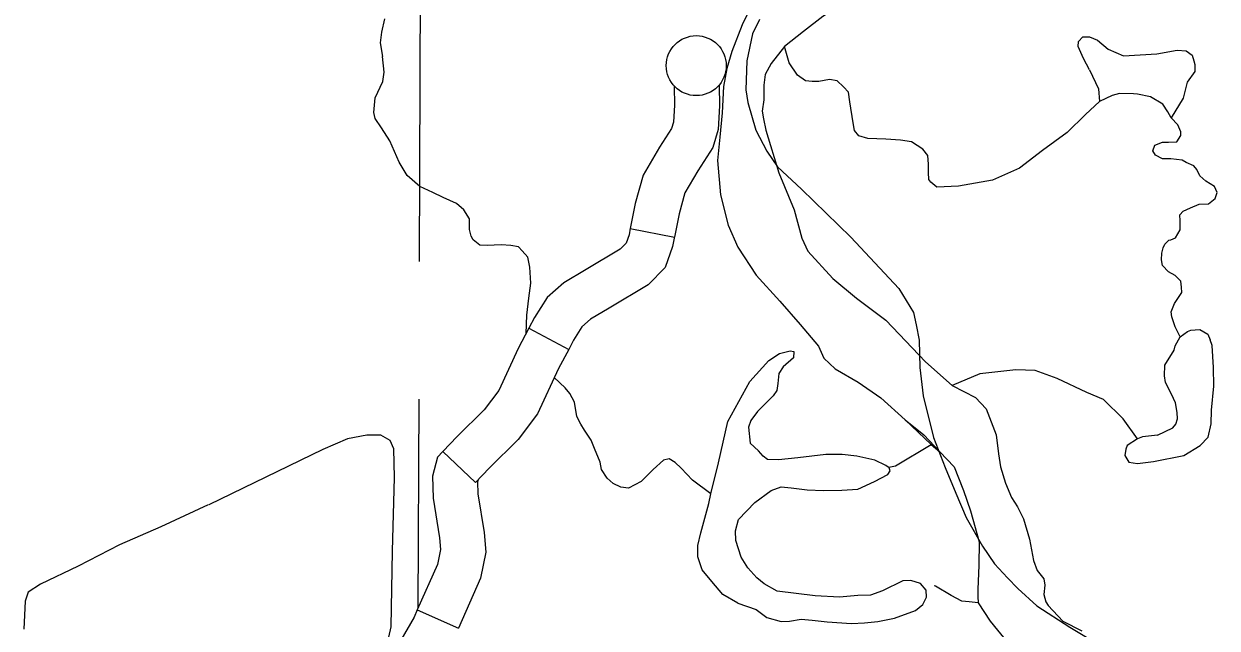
# Model space of a CAD drawing. Extents: x 8749 to 11879, y 13275 to 15339.
# Drawn here: x 10284.7 to 10364.3, y 13555.1 to 13595.4 of the extents above; entities that cross this region are included whole.
import ezdxf

# ---------------------------------------------------------------- set-up
doc = ezdxf.new("R2010")
doc.units = 0
for name, color, linetype in [('Level 2', 7, 'Continuous'), ('Level 32', 7, 'Continuous'), ('Level 35', 7, 'Continuous'), ('Level 4', 7, 'Continuous'), ('Level 9', 7, 'Continuous')]:
    doc.layers.add(name, color=color, linetype=linetype)

msp = doc.modelspace()

# ---------------------------------------------------------------- linework, layer by layer
at = {"layer": 'Level 2'}
msp.add_lwpolyline([(10333.805, 13595.672), (10333.33, 13594.7), (10332.946, 13592.913), (10332.901, 13590.968), (10333.014, 13590.132), (10333.557, 13588.277), (10334.28, 13586.875), (10335.004, 13585.835), (10336.61, 13584.342), (10339.89, 13581.131), (10343.103, 13577.717), (10344.075, 13576.111), (10344.256, 13575.297), (10344.46, 13574.279), (10344.505, 13572.448), (10344.709, 13570.548), (10345.41, 13567.767), (10346.179, 13565.777), (10346.903, 13564.058), (10347.582, 13562.43), (10348.667, 13560.53), (10349.482, 13559.354), (10350.341, 13558.404), (10351.02, 13557.703), (10352.287, 13556.55), (10354.504, 13555.125), (10355.951, 13554.266)], dxfattribs=at)
msp.add_lwpolyline([(10333.805, 13595.672), (10333.33, 13594.7), (10332.946, 13592.913), (10332.901, 13590.968), (10333.014, 13590.132), (10333.557, 13588.277), (10334.28, 13586.875), (10335.004, 13585.835), (10336.61, 13584.342), (10339.89, 13581.131), (10343.103, 13577.717), (10344.075, 13576.111), (10344.256, 13575.297), (10344.46, 13574.279), (10344.505, 13572.448), (10344.709, 13570.548), (10345.41, 13567.767), (10346.179, 13565.777), (10346.903, 13564.058), (10347.582, 13562.43), (10348.667, 13560.53), (10349.482, 13559.354), (10350.341, 13558.404), (10351.02, 13557.703), (10352.287, 13556.55), (10354.504, 13555.125), (10355.951, 13554.266)], dxfattribs=at)
at = {"layer": 'Level 32'}
for p, q in [((10325.182, 13581.729), (10328.124, 13581.141)), ((10318.428, 13575.066), (10321.075, 13573.654)), ((10312.686, 13566.833), (10314.862, 13564.768)), ((10310.98, 13556.273), (10313.723, 13555.059))]:
    msp.add_line(p, q, dxfattribs=at)
for points in [[(10328.104, 13591.19), (10328.129, 13589.955), (10328.065, 13588.823), (10327.938, 13588.38), (10327.135, 13587.14), (10326.035, 13585.284), (10325.514, 13583.392), (10325.182, 13581.729)], [(10331.103, 13591.249), (10331.13, 13589.9), (10331.041, 13588.321), (10330.7, 13587.126), (10329.686, 13585.56), (10328.821, 13584.1), (10328.435, 13582.699), (10328.124, 13581.141)], [(10325.184, 13581.739), (10325.1, 13581.305), (10324.905, 13580.741), (10324.515, 13580.351), (10322.233, 13578.981), (10320.745, 13578.1), (10319.645, 13577.105), (10318.805, 13575.773), (10318.428, 13575.066)], [(10328.13, 13581.174), (10328.006, 13580.528), (10327.515, 13579.109), (10326.376, 13577.968), (10323.769, 13576.404), (10322.533, 13575.672), (10321.963, 13575.156), (10321.401, 13574.265), (10321.075, 13573.654)], [(10318.428, 13575.066), (10317.708, 13573.717), (10316.409, 13570.908), (10315.439, 13569.613), (10313.641, 13567.84), (10312.686, 13566.833)], [(10321.075, 13573.654), (10320.395, 13572.38), (10318.999, 13569.362), (10317.705, 13567.635), (10315.783, 13565.739), (10314.862, 13564.768)], [(10312.686, 13566.833), (10312.338, 13566.467), (10311.995, 13565.189), (10312.029, 13563.735), (10312.468, 13561.074), (10312.531, 13560.31), (10312.324, 13559.31), (10310.98, 13556.273)], [(10315.038, 13564.953), (10315.004, 13564.828), (10315.023, 13564.016), (10315.447, 13561.442), (10315.556, 13560.127), (10315.197, 13558.389), (10313.723, 13555.059)], [(10310.98, 13556.273), (10310.77, 13555.799), (10308.991, 13552.716), (10305.355, 13549.375), (10305.266, 13549.34), (10305.395, 13549.354)]]:
    msp.add_lwpolyline(points, dxfattribs=at)
msp.add_circle((10329.585, 13592.583), 2, dxfattribs=at)
at = {"layer": 'Level 35'}
for points in [[(10308.785, 13595.703), (10308.596, 13594.806), (10308.501, 13594.098), (10308.664, 13593.182)], [(10356.482, 13590.189), (10355.538, 13589.317), (10354.315, 13588.117), (10352.667, 13586.918), (10351.144, 13585.743), (10349.347, 13584.944), (10347.075, 13584.544), (10345.627, 13584.469), (10345.227, 13584.819), (10345.103, 13584.994), (10345.078, 13585.444), (10345.078, 13586.018), (10345.028, 13586.593), (10344.703, 13587.018), (10343.929, 13587.493), (10343.205, 13587.618), (10342.231, 13587.668), (10341.033, 13587.718), (10340.434, 13587.892), (10340.134, 13588.267), (10340.059, 13588.767), (10339.835, 13590.166), (10339.735, 13590.816), (10339.41, 13591.166), (10338.986, 13591.566), (10338.462, 13591.666), (10337.763, 13591.516), (10337.313, 13591.516), (10336.864, 13591.566), (10336.34, 13591.941), (10335.79, 13592.765), (10335.466, 13593.858)], [(10355.808, 13592.313), (10355.408, 13593.063), (10355.059, 13593.862), (10355.084, 13594.187), (10355.359, 13594.512), (10355.808, 13594.512), (10356.332, 13594.287), (10357.056, 13593.687), (10358.08, 13593.238), (10360.302, 13593.363), (10361.65, 13593.612), (10362.249, 13593.562), (10362.649, 13593.288), (10362.773, 13592.913), (10362.823, 13592.663), (10362.823, 13592.188), (10362.324, 13591.488), (10362.049, 13590.414)], [(10317.963, 13580.229), (10317.721, 13580.499), (10317.209, 13580.58), (10316.562, 13580.634), (10315.645, 13580.58), (10315.16, 13580.607), (10314.702, 13580.957), (10314.567, 13581.2), (10314.459, 13581.659), (10314.459, 13582.361), (10314.082, 13582.954), (10313.597, 13583.386), (10312.707, 13583.791), (10312.006, 13584.115), (10311.144, 13584.52), (10310.308, 13585.248), (10309.769, 13586.139), (10309.149, 13587.569), (10308.583, 13588.432), (10308.179, 13589.053), (10308.071, 13589.458), (10308.179, 13590.429), (10308.691, 13591.536), (10308.772, 13592.156), (10308.664, 13593.182)], [(10355.808, 13592.313), (10356.407, 13591.039), (10356.482, 13590.189)], [(10358.754, 13590.694), (10357.81, 13590.716), (10357.311, 13590.591), (10356.482, 13590.189)], [(10361.825, 13582.63), (10362.049, 13582.872), (10362.549, 13583.097), (10363.123, 13583.347), (10363.747, 13583.372), (10364.196, 13583.722), (10364.321, 13584.117), (10364.147, 13584.521), (10363.572, 13584.871), (10363.173, 13585.221), (10362.973, 13585.646), (10362.773, 13585.896), (10362.249, 13586.121), (10361.999, 13586.271), (10361.226, 13586.371), (10360.676, 13586.371), (10360.202, 13586.621), (10360.027, 13586.895), (10360.177, 13587.27), (10360.676, 13587.47), (10361.076, 13587.47), (10361.625, 13587.495), (10361.9, 13587.92), (10361.9, 13588.17), (10361.7, 13588.645), (10361.25, 13589.094), (10361.026, 13589.494), (10360.701, 13590.019), (10359.877, 13590.494), (10359.004, 13590.669), (10358.754, 13590.694)], [(10362.049, 13590.414), (10361.25, 13589.094)], [(10361.85, 13574.491), (10361.525, 13575.158), (10361.3, 13575.833), (10361.25, 13576.158), (10361.475, 13576.707), (10361.75, 13577.107), (10361.975, 13577.457), (10361.95, 13577.807), (10361.9, 13578.207), (10361.525, 13578.582), (10361.076, 13578.831), (10360.676, 13579.256), (10360.601, 13579.631), (10360.626, 13580.081), (10360.726, 13580.431), (10360.826, 13580.681), (10361.101, 13580.931), (10361.226, 13580.956), (10361.55, 13581.105), (10361.85, 13581.63), (10361.85, 13581.83), (10361.85, 13582.23), (10361.825, 13582.63)], [(10318.236, 13574.706), (10318.278, 13575.93), (10318.413, 13577.063), (10318.548, 13578.08), (10318.494, 13579.133), (10318.359, 13579.807), (10317.963, 13580.229)], [(10361.526, 13573.897), (10361.85, 13574.491), (10362.349, 13574.841), (10362.574, 13574.941), (10362.848, 13574.966), (10363.173, 13574.991), (10363.697, 13574.666), (10363.847, 13574.291)], [(10360.352, 13567.921), (10359.353, 13567.821), (10359.004, 13567.696), (10358.329, 13567.247), (10358.23, 13566.997), (10358.155, 13566.572), (10358.429, 13566.122), (10359.004, 13566.047), (10360.077, 13566.172), (10362.099, 13566.572), (10363.198, 13567.247), (10363.722, 13567.796), (10363.922, 13568.696), (10363.947, 13569.596), (10364.097, 13571.195), (10364.072, 13572.444), (10363.997, 13573.916), (10363.847, 13574.291)], [(10330.55, 13564.01), (10331.056, 13566.091), (10331.685, 13568.842), (10333.154, 13571.51), (10334.413, 13572.917), (10335.127, 13573.379), (10335.84, 13573.547), (10336.092, 13573.505), (10336.071, 13573.085), (10335.379, 13572.497), (10335.085, 13572.056), (10335.022, 13571.384), (10334.959, 13570.901), (10334.707, 13570.565), (10333.679, 13569.514), (10333.217, 13568.905), (10333.07, 13568.464), (10333.175, 13567.393), (10333.736, 13566.887)], [(10360.352, 13567.921), (10361.375, 13568.421), (10361.575, 13568.671), (10361.675, 13569.021), (10361.65, 13569.446), (10361.55, 13570.095), (10361.275, 13570.67), (10360.876, 13571.445), (10360.801, 13571.895), (10360.826, 13572.594), (10361.45, 13573.594), (10361.526, 13573.897)], [(10330.55, 13564.01), (10329.331, 13564.92), (10328.576, 13565.729), (10328.172, 13566.107), (10327.768, 13566.35), (10327.39, 13566.269), (10326.716, 13565.648), (10325.908, 13564.839), (10325.072, 13564.407), (10324.56, 13564.461), (10324.047, 13564.704), (10323.643, 13565.054), (10323.265, 13565.648), (10323.185, 13566.134), (10322.807, 13567.051), (10322.565, 13567.591), (10322.133, 13568.266), (10321.891, 13568.671), (10321.621, 13569.183), (10321.459, 13570.128), (10321.163, 13570.721), (10320.839, 13571.099), (10320.118, 13571.781)], [(10359.004, 13567.696), (10358.055, 13569.018), (10356.732, 13570.318), (10355.633, 13570.768), (10353.661, 13571.717), (10352.188, 13572.242), (10350.89, 13572.292), (10348.493, 13572.017), (10346.641, 13571.249)], [(10308.973, 13553.969), (10309.243, 13555.156), (10309.324, 13560.203), (10309.458, 13565.103), (10309.404, 13567.019), (10309.162, 13567.586), (10308.542, 13567.937), (10307.625, 13567.937), (10306.332, 13567.694), (10304.687, 13566.965), (10297.086, 13563.295)], [(10332.351, 13556.722), (10333.568, 13556.302), (10334.281, 13555.777), (10335.247, 13555.504), (10335.813, 13555.525), (10336.59, 13555.651), (10337.303, 13555.588), (10338.311, 13555.483), (10339.927, 13555.378), (10340.808, 13555.42), (10341.69, 13555.504), (10342.802, 13555.735), (10344.208, 13556.239), (10344.691, 13556.638), (10344.943, 13557.122), (10344.922, 13557.584), (10344.544, 13558.046), (10343.893, 13558.235), (10343.369, 13558.214), (10342.004, 13557.542), (10341.207, 13557.248), (10340.367, 13557.227), (10339.129, 13557.122), (10337.513, 13557.206), (10334.974, 13557.521), (10334.113, 13558.004), (10333.631, 13558.424), (10333.022, 13559.075), (10332.581, 13559.789), (10332.225, 13560.902), (10332.204, 13561.553), (10332.393, 13562.309), (10333.484, 13563.443), (10334.575, 13564.241), (10335.247, 13564.493), (10335.918, 13564.409), (10336.989, 13564.283), (10338.08, 13564.241), (10339.297, 13564.262), (10340.367, 13564.325), (10341.48, 13564.85), (10342.361, 13565.312), (10342.508, 13565.543), (10342.445, 13565.753), (10342.235, 13565.9), (10341.501, 13566.257), (10340.284, 13566.53), (10339.318, 13566.635), (10338.227, 13566.635), (10336.359, 13566.425), (10335.058, 13566.278), (10334.344, 13566.299), (10334.05, 13566.53), (10333.736, 13566.887)], [(10342.423, 13565.8), (10342.87, 13565.896), (10345.242, 13567.314)], [(10332.351, 13556.722), (10331.347, 13557.311), (10330.613, 13558.172), (10329.983, 13558.949), (10329.689, 13559.81), (10329.689, 13560.566), (10329.878, 13561.427), (10330.424, 13563.38), (10330.55, 13564.01)], [(10297.032, 13563.279), (10293.879, 13561.822), (10291.129, 13560.607), (10288.353, 13559.204), (10285.846, 13557.99), (10285.038, 13557.45), (10284.822, 13556.856), (10284.741, 13554.994)], [(10348.395, 13556.744), (10347.774, 13556.808), (10347.289, 13556.862), (10346.588, 13557.24), (10345.536, 13557.861), (10345.449, 13557.889)]]:
    msp.add_lwpolyline(points, dxfattribs=at)
at = {"layer": 'Level 4'}
for points in [[(10311.354, 13664.52), (10311.366, 13653.528), (10311.362, 13652.487), (10311.105, 13579.528)], [(10311.073, 13570.331), (10311.023, 13556.371)]]:
    msp.add_lwpolyline(points, dxfattribs=at)
at = {"layer": 'Level 9'}
for points in [[(10337.44, 13602.712), (10336.149, 13600.343), (10334.554, 13598.494), (10333.263, 13596.594), (10332.656, 13595.302), (10331.947, 13593.528), (10331.618, 13592.388), (10331.39, 13591.197), (10331.314, 13589.424)], [(10337.44, 13602.712), (10336.149, 13600.343), (10334.554, 13598.494), (10333.263, 13596.594), (10332.656, 13595.302), (10331.947, 13593.528), (10331.618, 13592.388), (10331.39, 13591.197), (10331.314, 13589.424)], [(10341.49, 13598.38), (10339.971, 13597.126), (10338.022, 13595.859), (10336.731, 13594.871), (10335.466, 13593.858), (10334.58, 13592.717), (10334.175, 13591.983), (10334.099, 13591.273), (10334.099, 13590.311), (10333.972, 13589.551), (10334.073, 13589.044), (10334.225, 13588.284)], [(10341.49, 13598.38), (10339.971, 13597.126), (10338.022, 13595.859), (10336.731, 13594.871), (10335.466, 13593.858), (10334.58, 13592.717), (10334.175, 13591.983), (10334.099, 13591.273), (10334.099, 13590.311), (10333.972, 13589.551), (10334.073, 13589.044), (10334.225, 13588.284)], [(10331.314, 13589.424), (10331.15, 13587.818), (10330.998, 13586.247), (10331.2, 13583.967), (10331.707, 13581.94), (10332.365, 13580.47), (10333.58, 13578.596), (10335.149, 13576.873)], [(10331.314, 13589.424), (10331.15, 13587.818), (10330.998, 13586.247), (10331.2, 13583.967), (10331.707, 13581.94), (10332.365, 13580.47), (10333.58, 13578.596), (10335.149, 13576.873)], [(10334.225, 13588.284), (10335.098, 13585.436), (10336.111, 13582.953), (10336.617, 13581.078), (10337.022, 13580.217), (10338.693, 13578.393), (10340.262, 13577.076), (10342.237, 13575.606), (10344.869, 13572.819), (10346.641, 13571.249), (10348.21, 13570.438), (10348.921, 13569.689)], [(10334.225, 13588.284), (10335.098, 13585.436), (10336.111, 13582.953), (10336.617, 13581.078), (10337.022, 13580.217), (10338.693, 13578.393), (10340.262, 13577.076), (10342.237, 13575.606), (10344.869, 13572.819), (10346.641, 13571.249), (10348.21, 13570.438), (10348.921, 13569.689)], [(10335.149, 13576.873), (10336.503, 13575.322), (10337.744, 13573.878), (10338.098, 13573.067), (10338.857, 13572.358), (10340.376, 13571.471), (10341.895, 13570.433), (10343.515, 13568.963), (10344.755, 13567.95), (10345.818, 13566.81), (10346.78, 13565.822), (10347.362, 13564.352)], [(10335.149, 13576.873), (10336.503, 13575.322), (10337.744, 13573.878), (10338.098, 13573.067), (10338.857, 13572.358), (10340.376, 13571.471), (10341.895, 13570.433), (10343.515, 13568.963), (10345.242, 13567.314), (10345.818, 13566.81), (10346.78, 13565.822), (10347.362, 13564.352)], [(10348.921, 13569.689), (10349.59, 13567.95), (10349.742, 13566.683), (10349.868, 13565.822), (10350.197, 13564.732), (10350.602, 13563.77), (10351.007, 13563.162)], [(10348.921, 13569.689), (10349.59, 13567.95), (10349.742, 13566.683), (10349.868, 13565.822), (10350.197, 13564.732), (10350.602, 13563.77), (10351.007, 13563.162)], [(10346.78, 13565.822), (10347.408, 13564.243), (10347.863, 13562.875), (10348.446, 13560.823), (10348.42, 13559.227), (10348.395, 13558.188), (10348.37, 13557.631), (10348.37, 13557.175), (10348.395, 13556.744), (10349.18, 13555.528), (10350.369, 13554.084), (10352.166, 13551.854), (10353.255, 13550.816), (10354.951, 13549.65)], [(10346.78, 13565.822), (10347.408, 13564.243), (10347.863, 13562.875), (10348.446, 13560.823), (10348.42, 13559.227), (10348.395, 13558.188), (10348.37, 13557.631), (10348.37, 13557.175), (10348.395, 13556.744), (10349.18, 13555.528), (10350.369, 13554.084), (10352.166, 13551.854), (10353.255, 13550.816), (10354.951, 13549.65)], [(10351.007, 13563.162), (10351.407, 13562.343), (10351.812, 13561), (10352.065, 13559.582), (10352.318, 13558.898), (10352.774, 13558.34), (10352.825, 13557.935), (10352.774, 13557.301), (10352.901, 13556.82), (10353.052, 13556.567), (10354.04, 13555.528), (10355.305, 13554.869)], [(10351.007, 13563.162), (10351.407, 13562.343), (10351.812, 13561), (10352.065, 13559.582), (10352.318, 13558.898), (10352.774, 13558.34), (10352.825, 13557.935), (10352.774, 13557.301), (10352.901, 13556.82), (10353.052, 13556.567), (10354.04, 13555.528), (10355.305, 13554.869)]]:
    msp.add_lwpolyline(points, dxfattribs=at)

doc.saveas('drawing.dxf')
